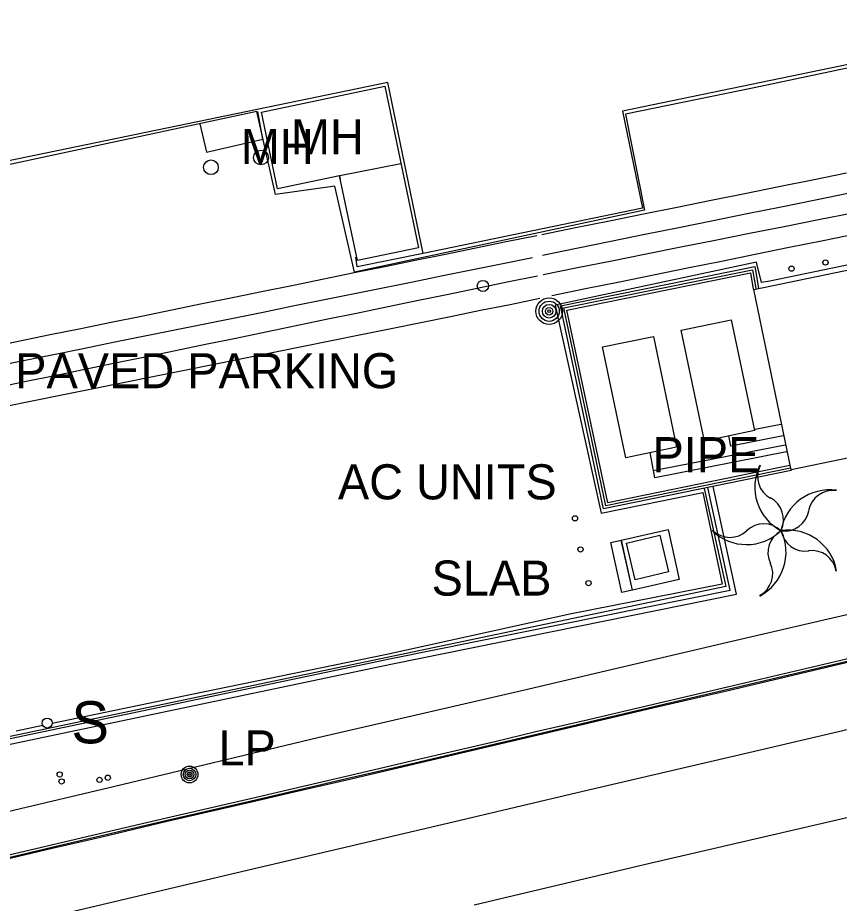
# Model space of a CAD drawing. Extents: x 368532 to 392481, y 10654822 to 10676899.
# Drawn here: x 386416.4 to 386533.6, y 10655383.3 to 10655509.6 of the extents above; entities that cross this region are included whole.
import ezdxf

# ---------------------------------------------------------------- set-up
doc = ezdxf.new("R2010")
doc.units = 0
for name, color, linetype in [('p_Catenary', 7, 'Continuous'), ('p_dtm sidewalk', 7, 'Continuous'), ('p_dtm slab', 7, 'Continuous'), ('p_road - paved curb', 7, 'Continuous'), ('p_road general road feature', 7, 'Continuous'), ('p_road paint stripe', 7, 'Continuous'), ('p_structure building', 7, 'Continuous'), ('p_structure fence', 7, 'Continuous'), ('p_structure general', 7, 'Continuous'), ('p_structure pipe', 7, 'Continuous'), ('p_structure sign', 7, 'Continuous'), ('p_structure unidentified', 7, 'Continuous'), ('p_structure wall', 7, 'Continuous'), ('p_utility general pole', 7, 'Continuous'), ('p_utility_manhole', 7, 'Continuous'), ('p_veg tree', 7, 'Continuous')]:
    doc.layers.add(name, color=color, linetype=linetype)

msp = doc.modelspace()

# ---------------------------------------------------------------- linework, layer by layer
at = {"layer": 'p_Catenary'}
for points in [[(386491.18, 10655478.7), (386496.01, 10655479.67), (386500.84, 10655480.65), (386505.67, 10655481.62), (386510.5, 10655482.59), (386515.33, 10655483.56), (386520.16, 10655484.54), (386524.98, 10655485.51), (386529.81, 10655486.48), (386534.64, 10655487.45)], [(386491.28, 10655475.75), (386496.14, 10655476.74), (386501.01, 10655477.72), (386505.88, 10655478.71), (386510.74, 10655479.69), (386515.61, 10655480.68), (386520.47, 10655481.66), (386525.34, 10655482.64), (386530.21, 10655483.63), (386535.07, 10655484.61)], [(386491.36, 10655472.99), (386496.27, 10655473.96), (386501.18, 10655474.94), (386506.09, 10655475.92), (386511, 10655476.9), (386515.91, 10655477.88), (386520.82, 10655478.85), (386525.73, 10655479.83), (386530.64, 10655480.81), (386535.55, 10655481.79)], [(386412.42, 10655462.63), (386416.75, 10655463.52), (386421.09, 10655464.4), (386425.43, 10655465.28), (386429.76, 10655466.17), (386434.1, 10655467.05), (386438.43, 10655467.94), (386442.77, 10655468.82), (386447.1, 10655469.71), (386451.44, 10655470.59), (386455.77, 10655471.47), (386460.11, 10655472.36), (386464.45, 10655473.24), (386468.78, 10655474.13), (386473.12, 10655475.01), (386477.45, 10655475.89), (386481.79, 10655476.78), (386486.12, 10655477.66), (386490.46, 10655478.55)], [(386492.6, 10655469.99), (386497.44, 10655470.97), (386502.28, 10655471.95), (386507.12, 10655472.93), (386511.96, 10655473.92), (386516.8, 10655474.9), (386521.64, 10655475.88), (386526.48, 10655476.86), (386531.32, 10655477.84), (386536.16, 10655478.82)], [(386412.99, 10655459.86), (386417.26, 10655460.73), (386421.53, 10655461.59), (386425.8, 10655462.45), (386430.07, 10655463.32), (386434.35, 10655464.18), (386438.62, 10655465.04), (386442.89, 10655465.91), (386447.16, 10655466.77), (386451.43, 10655467.63), (386455.7, 10655468.5), (386459.98, 10655469.36), (386464.25, 10655470.22), (386468.52, 10655471.09), (386472.79, 10655471.95), (386477.06, 10655472.82), (386481.33, 10655473.68), (386485.61, 10655474.54), (386489.88, 10655475.41)], [(386413.12, 10655456.82), (386417.42, 10655457.7), (386421.72, 10655458.59), (386426.03, 10655459.48), (386430.33, 10655460.37), (386434.63, 10655461.26), (386438.93, 10655462.15), (386443.24, 10655463.04), (386447.54, 10655463.92), (386451.84, 10655464.81), (386456.15, 10655465.7), (386460.45, 10655466.59), (386464.75, 10655467.48), (386469.05, 10655468.37), (386473.36, 10655469.25), (386477.66, 10655470.14), (386481.96, 10655471.03), (386486.27, 10655471.92), (386490.57, 10655472.81)], [(386414.51, 10655454.16), (386418.76, 10655455.01), (386423, 10655455.87), (386427.25, 10655456.73), (386431.49, 10655457.58), (386435.74, 10655458.44), (386439.98, 10655459.3), (386444.23, 10655460.15), (386448.47, 10655461.01), (386452.72, 10655461.87), (386456.96, 10655462.72), (386461.21, 10655463.58), (386465.45, 10655464.44), (386469.7, 10655465.3), (386473.94, 10655466.15), (386478.19, 10655467.01), (386482.43, 10655467.87), (386486.68, 10655468.72), (386490.92, 10655469.58)]]:
    msp.add_lwpolyline(points, dxfattribs=at)
at = {"layer": 'p_dtm sidewalk'}
for p, q in [((386517.67, 10655420.56), (386547.12, 10655427.37)), ((386488.52, 10655413.72), (386517.67, 10655420.56)), ((386459.26, 10655406.96), (386488.52, 10655413.72)), ((386430.29, 10655400.05), (386459.26, 10655406.96)), ((386415.05, 10655396.44), (386430.29, 10655400.05))]:
    msp.add_line(p, q, dxfattribs=at)
at = {"layer": 'p_dtm slab'}
for p, q in [((386451.22, 10655496.14), (386468.78, 10655499.83)), ((386468.78, 10655499.83), (386473.62, 10655476.79)), ((386453.52, 10655485.21), (386451.22, 10655496.14)), ((386462.34, 10655487.06), (386453.52, 10655485.21)), ((386464.89, 10655474.96), (386462.34, 10655487.06)), ((386473.62, 10655476.79), (386464.89, 10655474.96)), ((386502.5, 10655435.11), (386509.19, 10655436.61)), ((386509.19, 10655436.61), (386510.8, 10655429.49)), ((386501.02, 10655434.78), (386502.5, 10655435.11)), ((386502.62, 10655427.66), (386501.02, 10655434.78)), ((386504.1, 10655427.98), (386502.5, 10655435.11)), ((386502.5, 10655435.11), (386504.09, 10655427.99)), ((386510.8, 10655429.49), (386504.1, 10655427.98)), ((386504.09, 10655427.99), (386502.62, 10655427.66))]:
    msp.add_line(p, q, dxfattribs=at)
at = {"layer": 'p_road - paved curb'}
for p, q in [((386536.28, 10655418.53), (386517.66, 10655414.14)), ((386536.37, 10655418.19), (386517.74, 10655413.8)), ((386536.4, 10655418.04), (386517.77, 10655413.65)), ((386517.66, 10655414.14), (386507.1, 10655411.68)), ((386517.74, 10655413.8), (386507.18, 10655411.34)), ((386517.77, 10655413.65), (386507.21, 10655411.19)), ((386507.1, 10655411.68), (386497.83, 10655409.5)), ((386507.18, 10655411.34), (386497.91, 10655409.16)), ((386507.21, 10655411.19), (386497.94, 10655409.01)), ((386497.83, 10655409.5), (386490.35, 10655407.76)), ((386497.91, 10655409.16), (386490.44, 10655407.42)), ((386497.94, 10655409.01), (386490.47, 10655407.27)), ((386490.35, 10655407.76), (386484.48, 10655406.35)), ((386490.44, 10655407.42), (386484.56, 10655406.01)), ((386484.48, 10655406.35), (386473.61, 10655403.82)), ((386490.47, 10655407.27), (386484.59, 10655405.86)), ((386484.56, 10655406.01), (386473.69, 10655403.48)), ((386484.59, 10655405.86), (386473.72, 10655403.33)), ((386473.61, 10655403.82), (386463.27, 10655401.4)), ((386473.69, 10655403.48), (386463.35, 10655401.06)), ((386473.72, 10655403.33), (386463.38, 10655400.91)), ((386463.27, 10655401.4), (386455.74, 10655399.66)), ((386463.35, 10655401.06), (386455.82, 10655399.32)), ((386463.38, 10655400.91), (386455.85, 10655399.17)), ((386455.74, 10655399.66), (386449.67, 10655398.25)), ((386455.82, 10655399.32), (386449.75, 10655397.91)), ((386455.85, 10655399.17), (386449.78, 10655397.76)), ((386449.67, 10655398.25), (386437.67, 10655395.48)), ((386449.75, 10655397.91), (386437.75, 10655395.14)), ((386449.78, 10655397.76), (386437.78, 10655394.99)), ((386437.67, 10655395.48), (386428.13, 10655393.23)), ((386437.75, 10655395.14), (386428.21, 10655392.89)), ((386437.78, 10655394.99), (386428.24, 10655392.74)), ((386428.13, 10655393.23), (386421.25, 10655391.63)), ((386428.21, 10655392.89), (386421.33, 10655391.29)), ((386428.24, 10655392.74), (386421.36, 10655391.14)), ((386421.25, 10655391.63), (386412.25, 10655389.51)), ((386421.33, 10655391.29), (386412.34, 10655389.17)), ((386421.36, 10655391.14), (386412.37, 10655389.02))]:
    msp.add_line(p, q, dxfattribs=at)
at = {"layer": 'p_road general road feature'}
for p, q in [((386559.78, 10655507.65), (386521.48, 10655499.58)), ((386521.48, 10655499.58), (386503.11, 10655495.83)), ((386450.53, 10655496.23), (386412.91, 10655488.14)), ((386453.19, 10655484.39), (386450.53, 10655496.23)), ((386503.11, 10655495.83), (386505.83, 10655482.14)), ((386461.65, 10655485.55), (386453.19, 10655484.39)), ((386464.48, 10655473.32), (386461.65, 10655485.55)), ((386505.83, 10655482.14), (386464.48, 10655473.32)), ((386576.24, 10655482.97), (386523.69, 10655472.04)), ((386521.81, 10655474.73), (386493.1, 10655468.61)), ((386522.5, 10655471.84), (386521.81, 10655474.73)), ((386523.69, 10655472.04), (386522.5, 10655471.84)), ((386493.1, 10655468.61), (386499.67, 10655438.95)), ((386499.67, 10655438.95), (386514.17, 10655441.92)), ((386514.17, 10655441.92), (386516.89, 10655428.85)), ((386516.89, 10655428.85), (386495.17, 10655424.56)), ((386495.17, 10655424.56), (386469.1, 10655418.83)), ((386469.1, 10655418.83), (386442.67, 10655413.39)), ((386442.67, 10655413.39), (386421.36, 10655408.96)), ((386420.03, 10655408.69), (386416.25, 10655407.9))]:
    msp.add_line(p, q, dxfattribs=at)
at = {"layer": 'p_road paint stripe'}
for p, q in [((386522.12, 10655405.19), (386543.52, 10655410.18)), ((386497.03, 10655399.31), (386522.12, 10655405.19)), ((386558.81, 10655401.2), (386531.23, 10655394.7)), ((386477.73, 10655394.78), (386497.03, 10655399.31)), ((386448.38, 10655387.89), (386477.73, 10655394.78)), ((386531.23, 10655394.7), (386506.61, 10655389.01)), ((386506.61, 10655389.01), (386481.53, 10655383.05)), ((386422.42, 10655381.74), (386448.38, 10655387.89))]:
    msp.add_line(p, q, dxfattribs=at)
at = {"layer": 'p_structure building'}
msp.add_lwpolyline([(386609.85, 10655518.45), (386502.68, 10655496.28), (386505.54, 10655482.43), (386474.28, 10655475.96), (386469.23, 10655500.36), (386409.14, 10655487.93), (386408.51, 10655490.97), (386402.62, 10655489.76), (386405.17, 10655477.41), (386373.27, 10655470.81), (386366.44, 10655503.82), (386364.23, 10655503.36), (386357.74, 10655534.72), (386597.77, 10655576.49)], dxfattribs=at)
msp.add_lwpolyline([(386611.78, 10655462.73), (386526.74, 10655445.11), (386521.41, 10655470.86), (386592.51, 10655485.59), (386591.75, 10655489.28), (386592.55, 10655489.45), (386591.98, 10655492.21), (386604.48, 10655494.8), (386605.08, 10655491.91), (386605.71, 10655492.04)], close=True, dxfattribs=at)
at = {"layer": 'p_structure fence'}
for p, q in [((386451.39, 10655492.27), (386450.69, 10655496.21)), ((386442.4, 10655494.46), (386443.37, 10655490.43)), ((386443.37, 10655490.43), (386451.39, 10655492.27)), ((386494.32, 10655468.21), (386521.24, 10655473.66)), ((386521.24, 10655473.66), (386521.71, 10655470.98)), ((386500.3, 10655440), (386494.32, 10655468.21)), ((386526.65, 10655445.38), (386500.3, 10655440)), ((386514.35, 10655442.48), (386517.44, 10655428.49)), ((386517.44, 10655428.49), (386380.66, 10655399.88))]:
    msp.add_line(p, q, dxfattribs=at)
at = {"layer": 'p_structure general'}
for p, q in [((386511.07, 10655465.02), (386518.21, 10655466.52)), ((386518.21, 10655466.52), (386521.53, 10655450.74)), ((386514.39, 10655449.24), (386511.07, 10655465.02)), ((386499.86, 10655462.65), (386507.11, 10655464.16)), ((386507.11, 10655464.16), (386510.4, 10655448.36)), ((386503.15, 10655446.85), (386499.86, 10655462.65)), ((386521.53, 10655450.74), (386514.39, 10655449.24)), ((386510.4, 10655448.36), (386503.15, 10655446.85))]:
    msp.add_line(p, q, dxfattribs=at)
at = {"layer": 'p_structure pipe'}
for p, q in [((386525.27, 10655451.6), (386521.6, 10655450.88)), ((386518.14, 10655448.52), (386517.86, 10655450)), ((386525.63, 10655449.98), (386518.14, 10655448.52)), ((386525.88, 10655448.64), (386507.08, 10655444.97)), ((386507.3, 10655444.01), (386506.62, 10655447.6)), ((386526.09, 10655447.68), (386507.3, 10655444.01))]:
    msp.add_line(p, q, dxfattribs=at)
at = {"layer": 'p_structure sign'}
msp.add_circle((386420.65, 10655409.04), 0.713, dxfattribs=at)
at = {"layer": 'p_structure unidentified'}
for p, q in [((386503.29, 10655434.69), (386508.03, 10655435.81)), ((386508.03, 10655435.81), (386509.26, 10655430.59)), ((386504.52, 10655429.47), (386503.29, 10655434.69)), ((386509.26, 10655430.59), (386504.52, 10655429.47))]:
    msp.add_line(p, q, dxfattribs=at)
for centre, radius in [((386531.65, 10655474.69), 0.375), ((386526.8, 10655473.81), 0.375), ((386482.79, 10655471.34), 0.805), ((386495.92, 10655438.22), 0.375), ((386496.71, 10655433.78), 0.375), ((386497.85, 10655428.98), 0.375), ((386422.43, 10655401.71), 0.375), ((386422.71, 10655400.71), 0.375), ((386428.12, 10655400.93), 0.375), ((386429.29, 10655401.24), 0.375)]:
    msp.add_circle(centre, radius, dxfattribs=at)
at = {"layer": 'p_structure wall'}
for p, q in [((386462.4, 10655487.07), (386471.07, 10655488.78)), ((386462.4, 10655487.07), (386471.07, 10655488.78)), ((386462.58, 10655485.84), (386462.4, 10655487.07)), ((386462.58, 10655485.84), (386462.4, 10655487.07)), ((386474.28, 10655475.96), (386464.88, 10655474.08)), ((386474.28, 10655475.96), (386464.88, 10655474.08)), ((386464.88, 10655474.08), (386464.67, 10655475.47)), ((386464.88, 10655474.08), (386464.67, 10655475.47)), ((386493.87, 10655468.5), (386521.55, 10655474.11)), ((386494.77, 10655467.91), (386520.94, 10655473.21)), ((386520.94, 10655473.21), (386521.35, 10655470.88)), ((386521.55, 10655474.11), (386522.09, 10655471.04)), ((386500.01, 10655439.55), (386493.87, 10655468.5)), ((386500.59, 10655440.45), (386494.77, 10655467.91)), ((386526.57, 10655445.75), (386500.59, 10655440.45)), ((386526.76, 10655445.02), (386500.01, 10655439.55)), ((386526.74, 10655445.11), (386526.76, 10655445.02)), ((386518.94, 10655427.41), (386515.61, 10655442.74)), ((386518.04, 10655428), (386514.87, 10655442.59)), ((386469.73, 10655418.24), (386518.04, 10655428)), ((386469.88, 10655417.49), (386518.94, 10655427.41)), ((386402.06, 10655404.02), (386469.73, 10655418.24)), ((386402.22, 10655403.28), (386469.88, 10655417.49))]:
    msp.add_line(p, q, dxfattribs=at)
at = {"layer": 'p_utility general pole'}
for centre, radius in [((386492.24, 10655467.74), 1.9), ((386492.24, 10655467.74), 1.44), ((386492.24, 10655467.74), 0.973), ((386492.24, 10655467.74), 0.539), ((386492.24, 10655467.74), 0.192), ((386440.95, 10655401.7), 1.19), ((386440.95, 10655401.7), 0.901), ((386440.95, 10655401.7), 0.608), ((386440.95, 10655401.7), 0.337), ((386440.95, 10655401.7), 0.12)]:
    msp.add_circle(centre, radius, dxfattribs=at)
at = {"layer": 'p_utility_manhole'}
for centre in [(386451.14, 10655489.65), (386444, 10655488.27)]:
    msp.add_circle(centre, 1.05, dxfattribs=at)
at = {"layer": 'p_veg tree'}
for centre, radius, start, end in [((386528.62, 10655442.68), 7.06, 153.934, 241.934), ((386525.48, 10655444.18), 3.52, 153.934, 241.934), ((386532.24, 10655435.22), 7.06, 81.934, 169.934), ((386532.7, 10655438.68), 3.52, 81.934, 169.934), ((386522.14, 10655438.02), 3.52, 334, 62), ((386525.78, 10655439.9), 3.52, 261.934, 349.934), ((386520.4, 10655441.54), 7.06, 225.934, 313.934), ((386518, 10655439.02), 3.52, 225.934, 313.934), ((386522.84, 10655433.92), 3.52, 45.9339, 133.9339), ((386518.96, 10655433.38), 7.06, 297.9339, 25.9339), ((386526.96, 10655433.34), 3.52, 117.934, 205.934), ((386526.28, 10655429.48), 7.06, 9.934, 97.934), ((386528.78, 10655437.06), 3.52, 189.934, 277.934), ((386529.7, 10655430.1), 3.52, 9.934, 97.934), ((386520.6, 10655430.32), 3.52, 297.934, 25.934)]:
    msp.add_arc(centre, radius, start, end, dxfattribs=at)

# ---------------------------------------------------------------- texts
at = {"layer": 'p_dtm slab'}
msp.add_text(' SLAB', height=5, dxfattribs=at).set_placement((386473.61, 10655427.2))
at = {"layer": 'p_road general road feature'}
msp.add_text(' PAVED PARKING', height=5, dxfattribs=at).set_placement((386414.24, 10655456.76))
at = {"layer": 'p_structure general'}
msp.add_text('AC UNITS', height=5, dxfattribs=at).set_placement((386462.11, 10655440.92))
at = {"layer": 'p_structure pipe'}
msp.add_text(' PIPE', height=5, dxfattribs=at).set_placement((386505.12, 10655444.79))
at = {"layer": 'p_structure sign'}
msp.add_text('S', height=6, dxfattribs=at).set_placement((386424.11, 10655406.14))
at = {"layer": 'p_utility general pole'}
msp.add_text('LP', height=5, dxfattribs=at).set_placement((386445.07, 10655402.99))
at = {"layer": 'p_utility_manhole'}
for p in [(386455.41, 10655490.11), (386448.27, 10655488.73)]:
    msp.add_text('MH', height=5, dxfattribs=at).set_placement(p)

doc.saveas('drawing.dxf')
